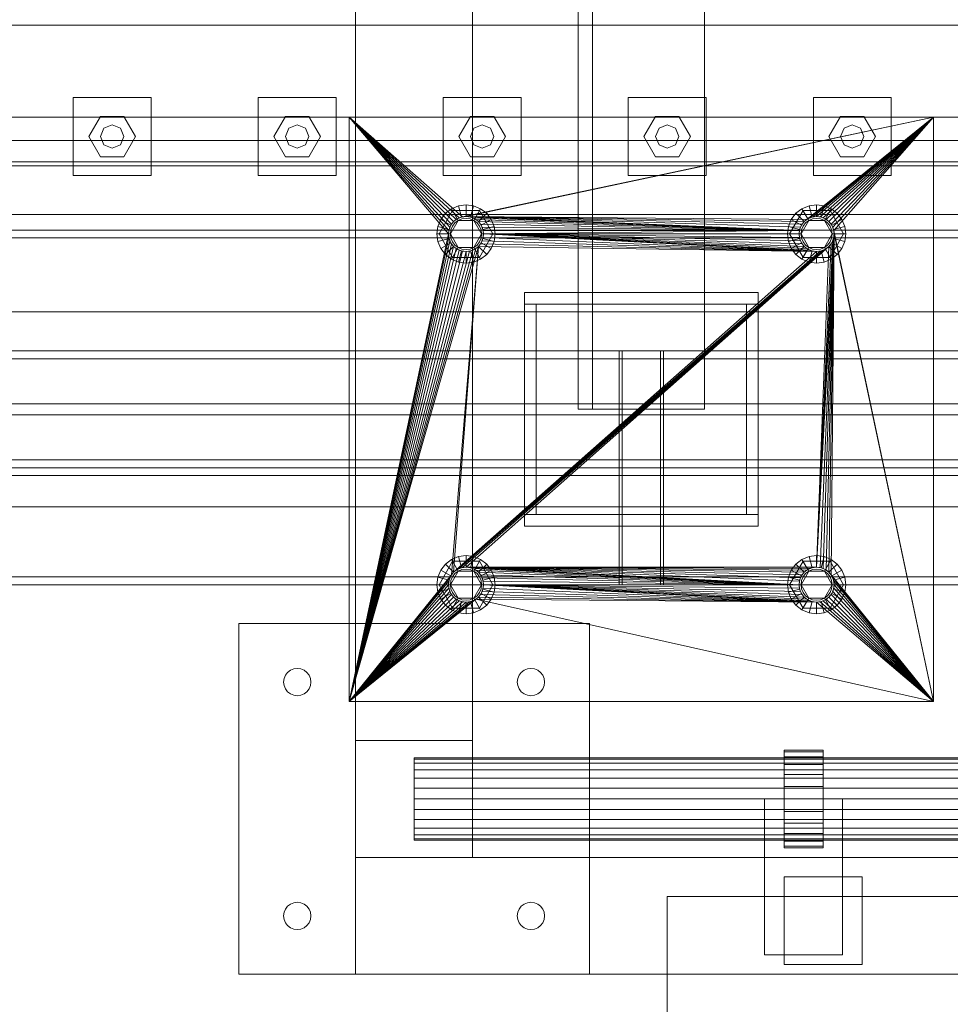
# Model space of a CAD drawing. Header units: millimetres. Extents: x -4395 to 65662, y -65530 to 6847.
# Tile 551 of 656: x 11556 to 12034, y -19055 to -18550. Entities that reach past the tile are written whole.
import ezdxf

# ---------------------------------------------------------------- set-up
doc = ezdxf.new("R2010")
doc.units = ezdxf.units.MM
doc.layers.add('COTAS_O', color=1, linetype='Continuous', lineweight=0)
doc.layers.add('superior_mezcladora', color=7, linetype='Continuous', lineweight=0)
doc.dimstyles.new('R19_100', dxfattribs={"dimtxt": 250, "dimasz": 150, "dimexe": 150, "dimexo": 80, "dimgap": 100, "dimtad": 1, "dimtih": 1, "dimtoh": 1, "dimdsep": 46, "dimcen": 0.09, "dimadec": 0, "dimazin": 0, "dimtfac": 1, "dimtdec": 4, "dimtofl": 0, "dimtmove": 0, "dimatfit": 3, "dimfxl": 1, "dimtolj": 1, "dimtzin": 0, "dimarcsym": 0})

# ---------------------------------------------------------------- blocks, each defined once
blk = doc.blocks.new('DIM_R33_36')
at = {"layer": 'COTAS_O'}
for p, q in [((9808.38, -18650), (9808.38, -19550)), ((16008.38, -18650), (16008.38, -19550)), ((9808.38, -19550), (9958.38, -19505)), ((16008.38, -19550), (15858.38, -19505)), ((9808.38, -19550), (16008.38, -19550)), ((9808.38, -19550), (9958.38, -19595)), ((16008.38, -19550), (15858.38, -19595))]:
    blk.add_line(p, q, dxfattribs=at)
blk.add_text('6200 O', height=250, dxfattribs=at).set_placement((12908.38, -19450))

msp = doc.modelspace()

# ---------------------------------------------------------------- linework, layer by layer
at = {"layer": 'superior_mezcladora'}
for p, q in [((11842.548, -17250), (11842.548, -18750)), ((11850.048, -18750), (11850.048, -17250)), ((11907.548, -18750), (11907.548, -17250)), ((11728.381, -18980), (11728.381, -18080)), ((11788.381, -18080), (11788.381, -18980)), ((16053.381, -18552.8), (9733.381, -18552.8)), ((11583.381, -18630), (11583.381, -18590)), ((11583.381, -18590), (11623.381, -18590)), ((11623.381, -18590), (11623.381, -18630)), ((11678.381, -18630), (11678.381, -18590)), ((11678.381, -18590), (11718.381, -18590)), ((11718.381, -18590), (11718.381, -18630)), ((11773.381, -18630), (11773.381, -18590)), ((11773.381, -18590), (11813.381, -18590)), ((11813.381, -18590), (11813.381, -18630)), ((11868.381, -18630), (11868.381, -18590)), ((11868.381, -18590), (11908.381, -18590)), ((11908.381, -18590), (11908.381, -18630)), ((11963.381, -18630), (11963.381, -18590)), ((11963.381, -18590), (12003.381, -18590)), ((12003.381, -18590), (12003.381, -18630)), ((16053.381, -18600), (9733.381, -18600)), ((11591.381, -18610), (11597.381, -18599.608)), ((11597.381, -18599.608), (11609.381, -18599.608)), ((11609.381, -18599.608), (11615.381, -18610)), ((11686.381, -18610), (11692.381, -18599.608)), ((11692.381, -18599.608), (11704.381, -18599.608)), ((11704.381, -18599.608), (11710.381, -18610)), ((11725.048, -18900), (11725.048, -18600)), ((11725.048, -18600), (11776.048, -18660)), ((11725.048, -18600), (11776.221, -18658.244)), ((11725.048, -18600), (11776.733, -18656.556)), ((11725.048, -18600), (11777.565, -18655)), ((11725.048, -18600), (11778.684, -18653.636)), ((11725.048, -18600), (11780.048, -18652.517)), ((11725.048, -18600), (11781.604, -18651.685)), ((11725.048, -18600), (11783.292, -18651.173)), ((11725.048, -18600), (12025.048, -18600)), ((11781.381, -18610), (11787.381, -18599.608)), ((12025.048, -18600), (11783.292, -18651.173)), ((12025.048, -18600), (11785.048, -18651)), ((11787.381, -18599.608), (11799.381, -18599.608)), ((11799.381, -18599.608), (11805.381, -18610)), ((11876.381, -18610), (11882.381, -18599.608)), ((11882.381, -18599.608), (11894.381, -18599.608)), ((11894.381, -18599.608), (11900.381, -18610)), ((12025.048, -18600), (11960.048, -18652.517)), ((12025.048, -18600), (11961.604, -18651.685)), ((12025.048, -18600), (11963.292, -18651.173)), ((12025.048, -18600), (11965.048, -18651)), ((12025.048, -18600), (11966.804, -18651.173)), ((12025.048, -18600), (11968.492, -18651.685)), ((12025.048, -18600), (11970.048, -18652.517)), ((11971.381, -18610), (11977.381, -18599.608)), ((12025.048, -18600), (11971.412, -18653.636)), ((12025.048, -18600), (11972.531, -18655)), ((12025.048, -18600), (11973.363, -18656.556)), ((12025.048, -18600), (11973.875, -18658.244)), ((11977.381, -18599.608), (11989.381, -18599.608)), ((11989.381, -18599.608), (11995.381, -18610)), ((12025.048, -18600), (12025.048, -18900)), ((11597.381, -18610), (11599.139, -18605.757)), ((11599.139, -18605.757), (11603.381, -18604)), ((11603.381, -18604), (11607.624, -18605.757)), ((11607.624, -18605.757), (11609.381, -18610)), ((11692.381, -18610), (11694.139, -18605.757)), ((11694.139, -18605.757), (11698.381, -18604)), ((11698.381, -18604), (11702.624, -18605.757)), ((11702.624, -18605.757), (11704.381, -18610)), ((11787.381, -18610), (11789.139, -18605.757)), ((11789.139, -18605.757), (11793.381, -18604)), ((11793.381, -18604), (11797.624, -18605.757)), ((11797.624, -18605.757), (11799.381, -18610)), ((11882.381, -18610), (11884.139, -18605.757)), ((11884.139, -18605.757), (11888.381, -18604)), ((11888.381, -18604), (11892.624, -18605.757)), ((11892.624, -18605.757), (11894.381, -18610)), ((11977.381, -18610), (11979.139, -18605.757)), ((11979.139, -18605.757), (11983.381, -18604)), ((11983.381, -18604), (11987.624, -18605.757)), ((11987.624, -18605.757), (11989.381, -18610)), ((9808.381, -18612), (16008.381, -18612)), ((11597.381, -18620.392), (11591.381, -18610)), ((11599.139, -18614.243), (11597.381, -18610)), ((11609.381, -18610), (11607.624, -18614.243)), ((11615.381, -18610), (11609.381, -18620.392)), ((11692.381, -18620.392), (11686.381, -18610)), ((11694.139, -18614.243), (11692.381, -18610)), ((11704.381, -18610), (11702.624, -18614.243)), ((11710.381, -18610), (11704.381, -18620.392)), ((11787.381, -18620.392), (11781.381, -18610)), ((11789.139, -18614.243), (11787.381, -18610)), ((11799.381, -18610), (11797.624, -18614.243)), ((11805.381, -18610), (11799.381, -18620.392)), ((11882.381, -18620.392), (11876.381, -18610)), ((11884.139, -18614.243), (11882.381, -18610)), ((11894.381, -18610), (11892.624, -18614.243)), ((11900.381, -18610), (11894.381, -18620.392)), ((11977.381, -18620.392), (11971.381, -18610)), ((11979.139, -18614.243), (11977.381, -18610)), ((11989.381, -18610), (11987.624, -18614.243)), ((11995.381, -18610), (11989.381, -18620.392)), ((11603.381, -18616), (11599.139, -18614.243)), ((11607.624, -18614.243), (11603.381, -18616)), ((11698.381, -18616), (11694.139, -18614.243)), ((11702.624, -18614.243), (11698.381, -18616)), ((11793.381, -18616), (11789.139, -18614.243)), ((11797.624, -18614.243), (11793.381, -18616)), ((11888.381, -18616), (11884.139, -18614.243)), ((11892.624, -18614.243), (11888.381, -18616)), ((11983.381, -18616), (11979.139, -18614.243)), ((11987.624, -18614.243), (11983.381, -18616)), ((9808.381, -18623), (16008.381, -18623)), ((11609.381, -18620.392), (11597.381, -18620.392)), ((11704.381, -18620.392), (11692.381, -18620.392)), ((11799.381, -18620.392), (11787.381, -18620.392)), ((11894.381, -18620.392), (11882.381, -18620.392)), ((11989.381, -18620.392), (11977.381, -18620.392)), ((9808.381, -18625), (16008.381, -18625)), ((15408.381, -18625), (9833.381, -18625)), ((11623.381, -18630), (11583.381, -18630)), ((11718.381, -18630), (11678.381, -18630)), ((11813.381, -18630), (11773.381, -18630)), ((11908.381, -18630), (11868.381, -18630)), ((12003.381, -18630), (11963.381, -18630)), ((11778.123, -18648.006), (11771.198, -18660)), ((11777.548, -18647.01), (11774.442, -18649.393)), ((11781.166, -18645.511), (11777.548, -18647.01)), ((11780.548, -18652.206), (11777.548, -18647.01)), ((11791.973, -18648.006), (11778.123, -18648.006)), ((11781.048, -18653.072), (11778.123, -18648.006)), ((11785.048, -18645), (11781.166, -18645.511)), ((11782.719, -18651.307), (11781.166, -18645.511)), ((11788.93, -18645.511), (11785.048, -18645)), ((11785.048, -18651), (11785.048, -18645)), ((11787.378, -18651.307), (11788.93, -18645.511)), ((11792.548, -18647.01), (11788.93, -18645.511)), ((11789.048, -18653.072), (11791.973, -18648.006)), ((11789.548, -18652.206), (11792.548, -18647.01)), ((11798.898, -18660), (11791.973, -18648.006)), ((11795.655, -18649.393), (11792.548, -18647.01)), ((11958.123, -18648.006), (11951.198, -18660)), ((11957.548, -18647.01), (11954.442, -18649.393)), ((11961.166, -18645.511), (11957.548, -18647.01)), ((11960.548, -18652.206), (11957.548, -18647.01)), ((11971.973, -18648.006), (11958.123, -18648.006)), ((11961.048, -18653.072), (11958.123, -18648.006)), ((11965.048, -18645), (11961.166, -18645.511)), ((11962.719, -18651.307), (11961.166, -18645.511)), ((11968.93, -18645.511), (11965.048, -18645)), ((11965.048, -18651), (11965.048, -18645)), ((11967.378, -18651.307), (11968.93, -18645.511)), ((11972.548, -18647.01), (11968.93, -18645.511)), ((11969.048, -18653.072), (11971.973, -18648.006)), ((11969.548, -18652.206), (11972.548, -18647.01)), ((11978.898, -18660), (11971.973, -18648.006)), ((11975.655, -18649.393), (11972.548, -18647.01)), ((16008.381, -18650), (9808.381, -18650)), ((11772.058, -18652.5), (11770.559, -18656.118)), ((11774.442, -18649.393), (11772.058, -18652.5)), ((11777.254, -18655.5), (11772.058, -18652.5)), ((11778.684, -18653.636), (11774.442, -18649.393)), ((11777.048, -18660), (11781.048, -18653.072)), ((11777.254, -18655.5), (11778.684, -18653.636)), ((11778.684, -18653.636), (11777.565, -18655)), ((11778.684, -18653.636), (11780.548, -18652.206)), ((11780.048, -18652.517), (11778.684, -18653.636)), ((11779.391, -18654.343), (11781.048, -18653.072)), ((11781.604, -18651.685), (11780.048, -18652.517)), ((11780.548, -18652.206), (11782.719, -18651.307)), ((11781.048, -18653.072), (11782.978, -18652.273)), ((11781.048, -18653.072), (11789.048, -18653.072)), ((11783.292, -18651.173), (11781.604, -18651.685)), ((11782.719, -18651.307), (11785.048, -18651)), ((11782.978, -18652.273), (11785.048, -18652)), ((11785.048, -18651), (11783.292, -18651.173)), ((11786.804, -18651.173), (11785.048, -18651)), ((11785.048, -18651), (11956.221, -18658.244)), ((11785.048, -18651), (11956.733, -18656.556)), ((11785.048, -18651), (11957.565, -18655)), ((11785.048, -18651), (11958.684, -18653.636)), ((11785.048, -18651), (11960.048, -18652.517)), ((11785.048, -18651), (11787.378, -18651.307)), ((11785.048, -18652), (11787.119, -18652.273)), ((11788.492, -18651.685), (11786.804, -18651.173)), ((11786.804, -18651.173), (11956.221, -18658.244)), ((11787.119, -18652.273), (11789.048, -18653.072)), ((11787.378, -18651.307), (11789.548, -18652.206)), ((11790.048, -18652.517), (11788.492, -18651.685)), ((11788.492, -18651.685), (11956.221, -18658.244)), ((11789.048, -18653.072), (11790.705, -18654.343)), ((11789.048, -18653.072), (11793.048, -18660)), ((11789.548, -18652.206), (11791.412, -18653.636)), ((11791.412, -18653.636), (11790.048, -18652.517)), ((11790.048, -18652.517), (11956.221, -18658.244)), ((11791.412, -18653.636), (11795.655, -18649.393)), ((11792.531, -18655), (11791.412, -18653.636)), ((11791.412, -18653.636), (11956.221, -18658.244)), ((11791.412, -18653.636), (11792.842, -18655.5)), ((11792.842, -18655.5), (11798.039, -18652.5)), ((11798.039, -18652.5), (11795.655, -18649.393)), ((11799.537, -18656.118), (11798.039, -18652.5)), ((11952.058, -18652.5), (11950.559, -18656.118)), ((11954.442, -18649.393), (11952.058, -18652.5)), ((11957.254, -18655.5), (11952.058, -18652.5)), ((11958.684, -18653.636), (11954.442, -18649.393)), ((11957.048, -18660), (11961.048, -18653.072)), ((11957.254, -18655.5), (11958.684, -18653.636)), ((11958.684, -18653.636), (11957.565, -18655)), ((11958.684, -18653.636), (11960.548, -18652.206)), ((11960.048, -18652.517), (11958.684, -18653.636)), ((11959.391, -18654.343), (11961.048, -18653.072)), ((11961.604, -18651.685), (11960.048, -18652.517)), ((11960.548, -18652.206), (11962.719, -18651.307)), ((11961.048, -18653.072), (11962.978, -18652.273)), ((11961.048, -18653.072), (11969.048, -18653.072)), ((11963.292, -18651.173), (11961.604, -18651.685)), ((11962.719, -18651.307), (11965.048, -18651)), ((11962.978, -18652.273), (11965.048, -18652)), ((11965.048, -18651), (11963.292, -18651.173)), ((11966.804, -18651.173), (11965.048, -18651)), ((11965.048, -18651), (11967.378, -18651.307)), ((11965.048, -18652), (11967.119, -18652.273)), ((11968.492, -18651.685), (11966.804, -18651.173)), ((11967.119, -18652.273), (11969.048, -18653.072)), ((11967.378, -18651.307), (11969.548, -18652.206)), ((11970.048, -18652.517), (11968.492, -18651.685)), ((11969.048, -18653.072), (11970.705, -18654.343)), ((11969.048, -18653.072), (11973.048, -18660)), ((11969.548, -18652.206), (11971.412, -18653.636)), ((11971.412, -18653.636), (11970.048, -18652.517)), ((11971.412, -18653.636), (11975.655, -18649.393)), ((11972.531, -18655), (11971.412, -18653.636)), ((11971.412, -18653.636), (11972.842, -18655.5)), ((11972.842, -18655.5), (11978.039, -18652.5)), ((11978.039, -18652.5), (11975.655, -18649.393)), ((11979.537, -18656.118), (11978.039, -18652.5)), ((16008.381, -18658), (9808.381, -18658)), ((11770.559, -18656.118), (11770.048, -18660)), ((11776.355, -18657.671), (11770.559, -18656.118)), ((11776.048, -18660), (11776.355, -18657.671)), ((11776.221, -18658.244), (11776.048, -18660)), ((11776.733, -18656.556), (11776.221, -18658.244)), ((11776.355, -18657.671), (11777.254, -18655.5)), ((11777.565, -18655), (11776.733, -18656.556)), ((11777.048, -18660), (11777.321, -18657.929)), ((11777.321, -18657.929), (11778.12, -18656)), ((11778.12, -18656), (11779.391, -18654.343)), ((11790.705, -18654.343), (11791.976, -18656)), ((11791.976, -18656), (11792.776, -18657.929)), ((11793.363, -18656.556), (11792.531, -18655)), ((11792.531, -18655), (11956.221, -18658.244)), ((11792.776, -18657.929), (11793.048, -18660)), ((11792.842, -18655.5), (11793.741, -18657.671)), ((11793.875, -18658.244), (11793.363, -18656.556)), ((11793.363, -18656.556), (11956.221, -18658.244)), ((11793.741, -18657.671), (11799.537, -18656.118)), ((11793.741, -18657.671), (11794.048, -18660)), ((11794.048, -18660), (11793.875, -18658.244)), ((11793.875, -18658.244), (11956.221, -18658.244)), ((11794.048, -18660), (11956.221, -18658.244)), ((11800.048, -18660), (11799.537, -18656.118)), ((11950.559, -18656.118), (11950.048, -18660)), ((11956.355, -18657.671), (11950.559, -18656.118)), ((11956.048, -18660), (11956.355, -18657.671)), ((11956.221, -18658.244), (11956.048, -18660)), ((11956.733, -18656.556), (11956.221, -18658.244)), ((11956.355, -18657.671), (11957.254, -18655.5)), ((11957.565, -18655), (11956.733, -18656.556)), ((11957.048, -18660), (11957.321, -18657.929)), ((11957.321, -18657.929), (11958.12, -18656)), ((11958.12, -18656), (11959.391, -18654.343)), ((11970.705, -18654.343), (11971.976, -18656)), ((11971.976, -18656), (11972.776, -18657.929)), ((11973.363, -18656.556), (11972.531, -18655)), ((11972.776, -18657.929), (11973.048, -18660)), ((11972.842, -18655.5), (11973.741, -18657.671)), ((11973.875, -18658.244), (11973.363, -18656.556)), ((11973.741, -18657.671), (11979.537, -18656.118)), ((11973.741, -18657.671), (11974.048, -18660)), ((12025.048, -18900), (11973.875, -18658.244)), ((11974.048, -18660), (11973.875, -18658.244)), ((11980.048, -18660), (11979.537, -18656.118)), ((16008.381, -18662), (9808.381, -18662)), ((11725.048, -18900), (11776.048, -18660)), ((11776.221, -18661.756), (11725.048, -18900)), ((11776.733, -18663.444), (11725.048, -18900)), ((11776.048, -18660), (11770.048, -18660)), ((11770.048, -18660), (11770.559, -18663.882)), ((11776.355, -18662.329), (11770.559, -18663.882)), ((11770.559, -18663.882), (11772.058, -18667.5)), ((11777.048, -18660), (11771.198, -18660)), ((11771.198, -18660), (11778.123, -18671.994)), ((11776.048, -18660), (11776.221, -18661.756)), ((11776.355, -18662.329), (11776.048, -18660)), ((11776.221, -18661.756), (11776.733, -18663.444)), ((11777.254, -18664.5), (11776.355, -18662.329)), ((11776.733, -18663.444), (11777.565, -18665)), ((11777.321, -18662.071), (11777.048, -18660)), ((11781.048, -18666.928), (11777.048, -18660)), ((11778.12, -18664), (11777.321, -18662.071)), ((11779.391, -18665.657), (11778.12, -18664)), ((11793.048, -18660), (11789.048, -18666.928)), ((11791.976, -18664), (11790.705, -18665.657)), ((11791.973, -18671.994), (11798.898, -18660)), ((11792.776, -18662.071), (11791.976, -18664)), ((11792.531, -18665), (11793.363, -18663.444)), ((11793.048, -18660), (11792.776, -18662.071)), ((11793.741, -18662.329), (11792.842, -18664.5)), ((11798.898, -18660), (11793.048, -18660)), ((11793.363, -18663.444), (11793.875, -18661.756)), ((11965.048, -18669), (11793.363, -18663.444)), ((11794.048, -18660), (11793.741, -18662.329)), ((11793.741, -18662.329), (11799.537, -18663.882)), ((11793.875, -18661.756), (11794.048, -18660)), ((11965.048, -18669), (11793.875, -18661.756)), ((11956.048, -18660), (11794.048, -18660)), ((11956.221, -18661.756), (11794.048, -18660)), ((11956.733, -18663.444), (11794.048, -18660)), ((11957.565, -18665), (11794.048, -18660)), ((11958.684, -18666.364), (11794.048, -18660)), ((11960.048, -18667.483), (11794.048, -18660)), ((11961.604, -18668.315), (11794.048, -18660)), ((11963.292, -18668.827), (11794.048, -18660)), ((11965.048, -18669), (11794.048, -18660)), ((11800.048, -18660), (11794.048, -18660)), ((11798.039, -18667.5), (11799.537, -18663.882)), ((11799.537, -18663.882), (11800.048, -18660)), ((11956.048, -18660), (11950.048, -18660)), ((11950.048, -18660), (11950.559, -18663.882)), ((11956.355, -18662.329), (11950.559, -18663.882)), ((11950.559, -18663.882), (11952.058, -18667.5)), ((11957.048, -18660), (11951.198, -18660)), ((11951.198, -18660), (11958.123, -18671.994)), ((11956.048, -18660), (11956.221, -18661.756)), ((11956.355, -18662.329), (11956.048, -18660)), ((11956.221, -18661.756), (11956.733, -18663.444)), ((11957.254, -18664.5), (11956.355, -18662.329)), ((11956.733, -18663.444), (11957.565, -18665)), ((11957.321, -18662.071), (11957.048, -18660)), ((11961.048, -18666.928), (11957.048, -18660)), ((11958.12, -18664), (11957.321, -18662.071)), ((11959.391, -18665.657), (11958.12, -18664)), ((11974.048, -18660), (11965.048, -18831)), ((11973.875, -18661.756), (11965.048, -18831)), ((11973.363, -18663.444), (11965.048, -18831)), ((11974.048, -18660), (11966.804, -18831.173)), ((11968.492, -18831.685), (11974.048, -18660)), ((11973.048, -18660), (11969.048, -18666.928)), ((11970.048, -18832.517), (11974.048, -18660)), ((11971.976, -18664), (11970.705, -18665.657)), ((11971.412, -18833.636), (11974.048, -18660)), ((11971.973, -18671.994), (11978.898, -18660)), ((11972.776, -18662.071), (11971.976, -18664)), ((11972.531, -18835), (11974.048, -18660)), ((11972.531, -18665), (11973.363, -18663.444)), ((11973.048, -18660), (11972.776, -18662.071)), ((11973.741, -18662.329), (11972.842, -18664.5)), ((11978.898, -18660), (11973.048, -18660)), ((11973.363, -18663.444), (11973.875, -18661.756)), ((11974.048, -18660), (11973.741, -18662.329)), ((11973.741, -18662.329), (11979.537, -18663.882)), ((11973.875, -18661.756), (11974.048, -18660)), ((12025.048, -18900), (11974.048, -18660)), ((11980.048, -18660), (11974.048, -18660)), ((11978.039, -18667.5), (11979.537, -18663.882)), ((11979.537, -18663.882), (11980.048, -18660)), ((11777.565, -18665), (11725.048, -18900)), ((11778.684, -18666.364), (11725.048, -18900)), ((11791.412, -18666.364), (11725.048, -18900)), ((11780.048, -18667.483), (11725.048, -18900)), ((11790.048, -18667.483), (11725.048, -18900)), ((11781.604, -18668.315), (11725.048, -18900)), ((11788.492, -18668.315), (11725.048, -18900)), ((11783.292, -18668.827), (11725.048, -18900)), ((11786.804, -18668.827), (11725.048, -18900)), ((11785.048, -18669), (11725.048, -18900)), ((11777.254, -18664.5), (11772.058, -18667.5)), ((11772.058, -18667.5), (11774.442, -18670.607)), ((11778.684, -18666.364), (11774.442, -18670.607)), ((11778.684, -18666.364), (11777.254, -18664.5)), ((11780.548, -18667.794), (11777.548, -18672.99)), ((11777.565, -18665), (11778.684, -18666.364)), ((11791.412, -18666.364), (11777.565, -18835)), ((11781.048, -18666.928), (11778.123, -18671.994)), ((11778.684, -18666.364), (11780.048, -18667.483)), ((11791.412, -18666.364), (11778.684, -18833.636)), ((11971.412, -18666.364), (11778.684, -18833.636)), ((11780.548, -18667.794), (11778.684, -18666.364)), ((11970.048, -18667.483), (11778.684, -18833.636)), ((11968.492, -18668.315), (11778.684, -18833.636)), ((11966.804, -18668.827), (11778.684, -18833.636)), ((11965.048, -18669), (11778.684, -18833.636)), ((11781.048, -18666.928), (11779.391, -18665.657)), ((11971.412, -18666.364), (11780.048, -18832.517)), ((11780.048, -18667.483), (11781.604, -18668.315)), ((11782.719, -18668.693), (11780.548, -18667.794)), ((11782.978, -18667.727), (11781.048, -18666.928)), ((11789.048, -18666.928), (11781.048, -18666.928)), ((11782.719, -18668.693), (11781.166, -18674.489)), ((11971.412, -18666.364), (11781.604, -18831.685)), ((11781.604, -18668.315), (11783.292, -18668.827)), ((11785.048, -18669), (11782.719, -18668.693)), ((11785.048, -18668), (11782.978, -18667.727)), ((11971.412, -18666.364), (11783.292, -18831.173)), ((11783.292, -18668.827), (11785.048, -18669)), ((11971.412, -18666.364), (11785.048, -18831)), ((11787.119, -18667.727), (11785.048, -18668)), ((11787.378, -18668.693), (11785.048, -18669)), ((11785.048, -18669), (11786.804, -18668.827)), ((11785.048, -18669), (11785.048, -18675)), ((11786.804, -18668.827), (11788.492, -18668.315)), ((11789.048, -18666.928), (11787.119, -18667.727)), ((11789.548, -18667.794), (11787.378, -18668.693)), ((11787.378, -18668.693), (11788.93, -18674.489)), ((11788.492, -18668.315), (11790.048, -18667.483)), ((11790.705, -18665.657), (11789.048, -18666.928)), ((11789.048, -18666.928), (11791.973, -18671.994)), ((11791.412, -18666.364), (11789.548, -18667.794)), ((11789.548, -18667.794), (11792.548, -18672.99)), ((11790.048, -18667.483), (11791.412, -18666.364)), ((11792.842, -18664.5), (11791.412, -18666.364)), ((11791.412, -18666.364), (11792.531, -18665)), ((11965.048, -18669), (11791.412, -18666.364)), ((11791.412, -18666.364), (11795.655, -18670.607)), ((11965.048, -18669), (11792.531, -18665)), ((11792.842, -18664.5), (11798.039, -18667.5)), ((11795.655, -18670.607), (11798.039, -18667.5)), ((11957.254, -18664.5), (11952.058, -18667.5)), ((11952.058, -18667.5), (11954.442, -18670.607)), ((11958.684, -18666.364), (11954.442, -18670.607)), ((11958.684, -18666.364), (11957.254, -18664.5)), ((11960.548, -18667.794), (11957.548, -18672.99)), ((11957.565, -18665), (11958.684, -18666.364)), ((11961.048, -18666.928), (11958.123, -18671.994)), ((11958.684, -18666.364), (11960.048, -18667.483)), ((11960.548, -18667.794), (11958.684, -18666.364)), ((11961.048, -18666.928), (11959.391, -18665.657)), ((11960.048, -18667.483), (11961.604, -18668.315)), ((11962.719, -18668.693), (11960.548, -18667.794)), ((11962.978, -18667.727), (11961.048, -18666.928)), ((11969.048, -18666.928), (11961.048, -18666.928)), ((11962.719, -18668.693), (11961.166, -18674.489)), ((11961.604, -18668.315), (11963.292, -18668.827)), ((11965.048, -18669), (11962.719, -18668.693)), ((11965.048, -18668), (11962.978, -18667.727)), ((11963.292, -18668.827), (11965.048, -18669)), ((11972.531, -18665), (11965.048, -18831)), ((11971.412, -18666.364), (11965.048, -18831)), ((11967.119, -18667.727), (11965.048, -18668)), ((11967.378, -18668.693), (11965.048, -18669)), ((11965.048, -18669), (11966.804, -18668.827)), ((11965.048, -18669), (11965.048, -18675)), ((11966.804, -18668.827), (11968.492, -18668.315)), ((11969.048, -18666.928), (11967.119, -18667.727)), ((11969.548, -18667.794), (11967.378, -18668.693)), ((11967.378, -18668.693), (11968.93, -18674.489)), ((11968.492, -18668.315), (11970.048, -18667.483)), ((11970.705, -18665.657), (11969.048, -18666.928)), ((11969.048, -18666.928), (11971.973, -18671.994)), ((11971.412, -18666.364), (11969.548, -18667.794)), ((11969.548, -18667.794), (11972.548, -18672.99)), ((11970.048, -18667.483), (11971.412, -18666.364)), ((11972.842, -18664.5), (11971.412, -18666.364)), ((11971.412, -18666.364), (11972.531, -18665)), ((11971.412, -18666.364), (11975.655, -18670.607)), ((11972.842, -18664.5), (11978.039, -18667.5)), ((11975.655, -18670.607), (11978.039, -18667.5)), ((11774.442, -18670.607), (11777.548, -18672.99)), ((11777.548, -18672.99), (11781.166, -18674.489)), ((11778.123, -18671.994), (11791.973, -18671.994)), ((11781.166, -18674.489), (11785.048, -18675)), ((11785.048, -18675), (11788.93, -18674.489)), ((11788.93, -18674.489), (11792.548, -18672.99)), ((11792.548, -18672.99), (11795.655, -18670.607)), ((11954.442, -18670.607), (11957.548, -18672.99)), ((11957.548, -18672.99), (11961.166, -18674.489)), ((11958.123, -18671.994), (11971.973, -18671.994)), ((11961.166, -18674.489), (11965.048, -18675)), ((11965.048, -18675), (11968.93, -18674.489)), ((11968.93, -18674.489), (11972.548, -18672.99)), ((11972.548, -18672.99), (11975.655, -18670.607)), ((11815.048, -18696), (11815.048, -18690)), ((11815.048, -18690), (11935.048, -18690)), ((11935.048, -18690), (11935.048, -18696)), ((11935.048, -18696), (11815.048, -18696)), ((11815.048, -18804), (11815.048, -18696)), ((11815.048, -18696), (11821.048, -18696)), ((11821.048, -18696), (11821.048, -18804)), ((11929.048, -18804), (11929.048, -18696)), ((11929.048, -18696), (11935.048, -18696)), ((11935.048, -18696), (11935.048, -18804)), ((9808.381, -18700), (16008.381, -18700)), ((11863.637, -18720), (9796.97, -18720)), ((9798.492, -18720), (11865.158, -18720)), ((9798.492, -18724), (11865.158, -18724)), ((11884.938, -18720), (9818.271, -18720)), ((11884.938, -18724), (9818.271, -18724)), ((9819.793, -18720), (11886.459, -18720)), ((11863.637, -18780), (11863.637, -18720)), ((11863.637, -18720), (11865.158, -18720)), ((13930.304, -18720), (11863.637, -18720)), ((11865.158, -18720), (11865.158, -18780)), ((11865.158, -18724), (11865.158, -18720)), ((11865.158, -18720), (11884.938, -18720)), ((11865.158, -18720), (13931.825, -18720)), ((11884.938, -18724), (11865.158, -18724)), ((11865.158, -18724), (13931.825, -18724)), ((11884.938, -18780), (11884.938, -18720)), ((11884.938, -18720), (11886.459, -18720)), ((11884.938, -18720), (11884.938, -18724)), ((13951.605, -18720), (11884.938, -18720)), ((13951.605, -18724), (11884.938, -18724)), ((11886.459, -18720), (11886.459, -18780)), ((11886.459, -18720), (13953.126, -18720)), ((9808.381, -18747.2), (16008.381, -18747.2)), ((11842.548, -18750), (11907.548, -18750)), ((11842.548, -18750), (11850.048, -18750)), ((16008.381, -18752.8), (9808.381, -18752.8)), ((9796.97, -18780), (11863.637, -18780)), ((11865.158, -18776), (9798.492, -18776)), ((11865.158, -18780), (9798.492, -18780)), ((9818.271, -18776), (11884.938, -18776)), ((9818.271, -18780), (11884.938, -18780)), ((11886.459, -18780), (9819.793, -18780)), ((11865.158, -18780), (11863.637, -18780)), ((11863.637, -18780), (13930.304, -18780)), ((11863.637, -18840), (11863.637, -18780)), ((11865.158, -18780), (11865.158, -18776)), ((11865.158, -18776), (11884.938, -18776)), ((13931.825, -18776), (11865.158, -18776)), ((11884.938, -18780), (11865.158, -18780)), ((13931.825, -18780), (11865.158, -18780)), ((11865.158, -18780), (11865.158, -18840)), ((11865.158, -18784), (11865.158, -18780)), ((11884.938, -18776), (11884.938, -18780)), ((11884.938, -18776), (13951.605, -18776)), ((11886.459, -18780), (11884.938, -18780)), ((11884.938, -18780), (13951.605, -18780)), ((11884.938, -18840), (11884.938, -18780)), ((11884.938, -18780), (11884.938, -18784)), ((13953.126, -18780), (11886.459, -18780)), ((11886.459, -18780), (11886.459, -18840)), ((9798.492, -18784), (11865.158, -18784)), ((11884.938, -18784), (9818.271, -18784)), ((11884.938, -18784), (11865.158, -18784)), ((11865.158, -18784), (13931.825, -18784)), ((13951.605, -18784), (11884.938, -18784)), ((16008.381, -18800), (9808.381, -18800)), ((11815.048, -18810), (11815.048, -18804)), ((11815.048, -18804), (11935.048, -18804)), ((11821.048, -18804), (11815.048, -18804)), ((11935.048, -18804), (11929.048, -18804)), ((11935.048, -18804), (11935.048, -18810)), ((11935.048, -18810), (11815.048, -18810)), ((11781.166, -18825.511), (11777.548, -18827.01)), ((11785.048, -18825), (11781.166, -18825.511)), ((11782.719, -18831.307), (11781.166, -18825.511)), ((11788.93, -18825.511), (11785.048, -18825)), ((11785.048, -18831), (11785.048, -18825)), ((11787.378, -18831.307), (11788.93, -18825.511)), ((11792.548, -18827.01), (11788.93, -18825.511)), ((11961.166, -18825.511), (11957.548, -18827.01)), ((11965.048, -18825), (11961.166, -18825.511)), ((11962.719, -18831.307), (11961.166, -18825.511)), ((11968.93, -18825.511), (11965.048, -18825)), ((11965.048, -18831), (11965.048, -18825)), ((11967.378, -18831.307), (11968.93, -18825.511)), ((11972.548, -18827.01), (11968.93, -18825.511)), ((11778.123, -18828.006), (11771.198, -18840)), ((11774.442, -18829.393), (11772.058, -18832.5)), ((11777.548, -18827.01), (11774.442, -18829.393)), ((11778.684, -18833.636), (11774.442, -18829.393)), ((11780.548, -18832.206), (11777.548, -18827.01)), ((11791.973, -18828.006), (11778.123, -18828.006)), ((11781.048, -18833.072), (11778.123, -18828.006)), ((11783.292, -18831.173), (11781.604, -18831.685)), ((11782.719, -18831.307), (11785.048, -18831)), ((11785.048, -18831), (11783.292, -18831.173)), ((11786.804, -18831.173), (11785.048, -18831)), ((11785.048, -18831), (11956.048, -18840)), ((11785.048, -18831), (11956.221, -18838.244)), ((11785.048, -18831), (11956.733, -18836.556)), ((11785.048, -18831), (11957.565, -18835)), ((11785.048, -18831), (11958.684, -18833.636)), ((11785.048, -18831), (11960.048, -18832.517)), ((11785.048, -18831), (11961.604, -18831.685)), ((11785.048, -18831), (11963.292, -18831.173)), ((11785.048, -18831), (11965.048, -18831)), ((11785.048, -18831), (11787.378, -18831.307)), ((11788.492, -18831.685), (11786.804, -18831.173)), ((11786.804, -18831.173), (11956.048, -18840)), ((11789.048, -18833.072), (11791.973, -18828.006)), ((11789.548, -18832.206), (11792.548, -18827.01)), ((11791.412, -18833.636), (11795.655, -18829.393)), ((11798.898, -18840), (11791.973, -18828.006)), ((11795.655, -18829.393), (11792.548, -18827.01)), ((11798.039, -18832.5), (11795.655, -18829.393)), ((11958.123, -18828.006), (11951.198, -18840)), ((11954.442, -18829.393), (11952.058, -18832.5)), ((11957.548, -18827.01), (11954.442, -18829.393)), ((11958.684, -18833.636), (11954.442, -18829.393)), ((11960.548, -18832.206), (11957.548, -18827.01)), ((11971.973, -18828.006), (11958.123, -18828.006)), ((11961.048, -18833.072), (11958.123, -18828.006)), ((11963.292, -18831.173), (11961.604, -18831.685)), ((11962.719, -18831.307), (11965.048, -18831)), ((11965.048, -18831), (11963.292, -18831.173)), ((11966.804, -18831.173), (11965.048, -18831)), ((11965.048, -18831), (11967.378, -18831.307)), ((11968.492, -18831.685), (11966.804, -18831.173)), ((11969.048, -18833.072), (11971.973, -18828.006)), ((11969.548, -18832.206), (11972.548, -18827.01)), ((11971.412, -18833.636), (11975.655, -18829.393)), ((11978.898, -18840), (11971.973, -18828.006)), ((11975.655, -18829.393), (11972.548, -18827.01)), ((11978.039, -18832.5), (11975.655, -18829.393)), ((11865.158, -18836), (9798.492, -18836)), ((9818.271, -18836), (11884.938, -18836)), ((11725.048, -18900), (11777.565, -18835)), ((11770.559, -18836.118), (11770.048, -18840)), ((11772.058, -18832.5), (11770.559, -18836.118)), ((11776.355, -18837.671), (11770.559, -18836.118)), ((11777.254, -18835.5), (11772.058, -18832.5)), ((11776.355, -18837.671), (11777.254, -18835.5)), ((11777.565, -18835), (11776.733, -18836.556)), ((11777.048, -18840), (11781.048, -18833.072)), ((11777.254, -18835.5), (11778.684, -18833.636)), ((11777.321, -18837.929), (11778.12, -18836)), ((11778.684, -18833.636), (11777.565, -18835)), ((11778.12, -18836), (11779.391, -18834.343)), ((11778.684, -18833.636), (11780.548, -18832.206)), ((11780.048, -18832.517), (11778.684, -18833.636)), ((11779.391, -18834.343), (11781.048, -18833.072)), ((11781.604, -18831.685), (11780.048, -18832.517)), ((11780.548, -18832.206), (11782.719, -18831.307)), ((11781.048, -18833.072), (11782.978, -18832.273)), ((11781.048, -18833.072), (11789.048, -18833.072)), ((11782.978, -18832.273), (11785.048, -18832)), ((11785.048, -18832), (11787.119, -18832.273)), ((11787.119, -18832.273), (11789.048, -18833.072)), ((11787.378, -18831.307), (11789.548, -18832.206)), ((11790.048, -18832.517), (11788.492, -18831.685)), ((11788.492, -18831.685), (11956.048, -18840)), ((11789.048, -18833.072), (11790.705, -18834.343)), ((11789.048, -18833.072), (11793.048, -18840)), ((11789.548, -18832.206), (11791.412, -18833.636)), ((11791.412, -18833.636), (11790.048, -18832.517)), ((11790.048, -18832.517), (11956.048, -18840)), ((11790.705, -18834.343), (11791.976, -18836)), ((11792.531, -18835), (11791.412, -18833.636)), ((11791.412, -18833.636), (11956.048, -18840)), ((11791.412, -18833.636), (11792.842, -18835.5)), ((11791.976, -18836), (11792.776, -18837.929)), ((11793.363, -18836.556), (11792.531, -18835)), ((11792.531, -18835), (11956.048, -18840)), ((11792.842, -18835.5), (11798.039, -18832.5)), ((11792.842, -18835.5), (11793.741, -18837.671)), ((11793.741, -18837.671), (11799.537, -18836.118)), ((11799.537, -18836.118), (11798.039, -18832.5)), ((11800.048, -18840), (11799.537, -18836.118)), ((11865.158, -18840), (11865.158, -18836)), ((11865.158, -18836), (11884.938, -18836)), ((13931.825, -18836), (11865.158, -18836)), ((11884.938, -18836), (11884.938, -18840)), ((11884.938, -18836), (13951.605, -18836)), ((11950.559, -18836.118), (11950.048, -18840)), ((11952.058, -18832.5), (11950.559, -18836.118)), ((11956.355, -18837.671), (11950.559, -18836.118)), ((11957.254, -18835.5), (11952.058, -18832.5)), ((11956.355, -18837.671), (11957.254, -18835.5)), ((11957.565, -18835), (11956.733, -18836.556)), ((11957.048, -18840), (11961.048, -18833.072)), ((11957.254, -18835.5), (11958.684, -18833.636)), ((11957.321, -18837.929), (11958.12, -18836)), ((11958.684, -18833.636), (11957.565, -18835)), ((11958.12, -18836), (11959.391, -18834.343)), ((11958.684, -18833.636), (11960.548, -18832.206)), ((11960.048, -18832.517), (11958.684, -18833.636)), ((11959.391, -18834.343), (11961.048, -18833.072)), ((11961.604, -18831.685), (11960.048, -18832.517)), ((11960.548, -18832.206), (11962.719, -18831.307)), ((11961.048, -18833.072), (11962.978, -18832.273)), ((11961.048, -18833.072), (11969.048, -18833.072)), ((11962.978, -18832.273), (11965.048, -18832)), ((11965.048, -18832), (11967.119, -18832.273)), ((11967.119, -18832.273), (11969.048, -18833.072)), ((11967.378, -18831.307), (11969.548, -18832.206)), ((11970.048, -18832.517), (11968.492, -18831.685)), ((11969.048, -18833.072), (11970.705, -18834.343)), ((11969.048, -18833.072), (11973.048, -18840)), ((11969.548, -18832.206), (11971.412, -18833.636)), ((11971.412, -18833.636), (11970.048, -18832.517)), ((11970.705, -18834.343), (11971.976, -18836)), ((11972.531, -18835), (11971.412, -18833.636)), ((11971.412, -18833.636), (11972.842, -18835.5)), ((11971.976, -18836), (11972.776, -18837.929)), ((11973.363, -18836.556), (11972.531, -18835)), ((11972.531, -18835), (12025.048, -18900)), ((11972.842, -18835.5), (11978.039, -18832.5)), ((11972.842, -18835.5), (11973.741, -18837.671)), ((11973.741, -18837.671), (11979.537, -18836.118)), ((11979.537, -18836.118), (11978.039, -18832.5)), ((11980.048, -18840), (11979.537, -18836.118)), ((9796.97, -18840), (11863.637, -18840)), ((11865.158, -18840), (9798.492, -18840)), ((9818.271, -18840), (11884.938, -18840)), ((11886.459, -18840), (9819.793, -18840)), ((11725.048, -18900), (11776.733, -18836.556)), ((11725.048, -18900), (11776.221, -18838.244)), ((11776.048, -18840), (11725.048, -18900)), ((11776.048, -18840), (11770.048, -18840)), ((11770.048, -18840), (11770.559, -18843.882)), ((11777.048, -18840), (11771.198, -18840)), ((11771.198, -18840), (11778.123, -18851.994)), ((11776.048, -18840), (11776.355, -18837.671)), ((11776.221, -18838.244), (11776.048, -18840)), ((11776.048, -18840), (11776.221, -18841.756)), ((11776.355, -18842.329), (11776.048, -18840)), ((11776.733, -18836.556), (11776.221, -18838.244)), ((11777.048, -18840), (11777.321, -18837.929)), ((11777.321, -18842.071), (11777.048, -18840)), ((11781.048, -18846.928), (11777.048, -18840)), ((11793.048, -18840), (11789.048, -18846.928)), ((11791.973, -18851.994), (11798.898, -18840)), ((11792.776, -18837.929), (11793.048, -18840)), ((11793.048, -18840), (11792.776, -18842.071)), ((11798.898, -18840), (11793.048, -18840)), ((11793.875, -18838.244), (11793.363, -18836.556)), ((11793.363, -18836.556), (11956.048, -18840)), ((11793.741, -18837.671), (11794.048, -18840)), ((11794.048, -18840), (11793.741, -18842.329)), ((11794.048, -18840), (11793.875, -18838.244)), ((11793.875, -18838.244), (11956.048, -18840)), ((11793.875, -18841.756), (11794.048, -18840)), ((11956.048, -18840), (11794.048, -18840)), ((11956.221, -18841.756), (11794.048, -18840)), ((11956.733, -18843.444), (11794.048, -18840)), ((11957.565, -18845), (11794.048, -18840)), ((11958.684, -18846.364), (11794.048, -18840)), ((11960.048, -18847.483), (11794.048, -18840)), ((11961.604, -18848.315), (11794.048, -18840)), ((11963.292, -18848.827), (11794.048, -18840)), ((11965.048, -18849), (11794.048, -18840)), ((11800.048, -18840), (11794.048, -18840)), ((11799.537, -18843.882), (11800.048, -18840)), ((11865.158, -18840), (11863.637, -18840)), ((11863.637, -18840), (13930.304, -18840)), ((11884.938, -18840), (11865.158, -18840)), ((13931.825, -18840), (11865.158, -18840)), ((11886.459, -18840), (11884.938, -18840)), ((11884.938, -18840), (13951.605, -18840)), ((13953.126, -18840), (11886.459, -18840)), ((11956.048, -18840), (11950.048, -18840)), ((11950.048, -18840), (11950.559, -18843.882)), ((11957.048, -18840), (11951.198, -18840)), ((11951.198, -18840), (11958.123, -18851.994)), ((11956.048, -18840), (11956.355, -18837.671)), ((11956.221, -18838.244), (11956.048, -18840)), ((11956.048, -18840), (11956.221, -18841.756)), ((11956.355, -18842.329), (11956.048, -18840)), ((11956.733, -18836.556), (11956.221, -18838.244)), ((11957.048, -18840), (11957.321, -18837.929)), ((11957.321, -18842.071), (11957.048, -18840)), ((11961.048, -18846.928), (11957.048, -18840)), ((11973.048, -18840), (11969.048, -18846.928)), ((11971.973, -18851.994), (11978.898, -18840)), ((11972.776, -18837.929), (11973.048, -18840)), ((11973.048, -18840), (11972.776, -18842.071)), ((11978.898, -18840), (11973.048, -18840)), ((11973.875, -18838.244), (11973.363, -18836.556)), ((11973.363, -18836.556), (12025.048, -18900)), ((11973.741, -18837.671), (11974.048, -18840)), ((11974.048, -18840), (11973.741, -18842.329)), ((11974.048, -18840), (11973.875, -18838.244)), ((11973.875, -18838.244), (12025.048, -18900)), ((11973.875, -18841.756), (11974.048, -18840)), ((11974.048, -18840), (12025.048, -18900)), ((11980.048, -18840), (11974.048, -18840)), ((11979.537, -18843.882), (11980.048, -18840)), ((11776.221, -18841.756), (11725.048, -18900)), ((11776.733, -18843.444), (11725.048, -18900)), ((11777.565, -18845), (11725.048, -18900)), ((11776.355, -18842.329), (11770.559, -18843.882)), ((11770.559, -18843.882), (11772.058, -18847.5)), ((11777.254, -18844.5), (11772.058, -18847.5)), ((11776.221, -18841.756), (11776.733, -18843.444)), ((11777.254, -18844.5), (11776.355, -18842.329)), ((11776.733, -18843.444), (11777.565, -18845)), ((11778.684, -18846.364), (11777.254, -18844.5)), ((11778.12, -18844), (11777.321, -18842.071)), ((11777.565, -18845), (11778.684, -18846.364)), ((11779.391, -18845.657), (11778.12, -18844)), ((11781.048, -18846.928), (11779.391, -18845.657)), ((11790.705, -18845.657), (11789.048, -18846.928)), ((11791.976, -18844), (11790.705, -18845.657)), ((11792.842, -18844.5), (11791.412, -18846.364)), ((11791.412, -18846.364), (11792.531, -18845)), ((11792.776, -18842.071), (11791.976, -18844)), ((11792.531, -18845), (11793.363, -18843.444)), ((11965.048, -18849), (11792.531, -18845)), ((11793.741, -18842.329), (11792.842, -18844.5)), ((11792.842, -18844.5), (11798.039, -18847.5)), ((11793.363, -18843.444), (11793.875, -18841.756)), ((11965.048, -18849), (11793.363, -18843.444)), ((11793.741, -18842.329), (11799.537, -18843.882)), ((11965.048, -18849), (11793.875, -18841.756)), ((11798.039, -18847.5), (11799.537, -18843.882)), ((11956.355, -18842.329), (11950.559, -18843.882)), ((11950.559, -18843.882), (11952.058, -18847.5)), ((11957.254, -18844.5), (11952.058, -18847.5)), ((11956.221, -18841.756), (11956.733, -18843.444)), ((11957.254, -18844.5), (11956.355, -18842.329)), ((11956.733, -18843.444), (11957.565, -18845)), ((11958.684, -18846.364), (11957.254, -18844.5)), ((11958.12, -18844), (11957.321, -18842.071)), ((11957.565, -18845), (11958.684, -18846.364)), ((11959.391, -18845.657), (11958.12, -18844)), ((11961.048, -18846.928), (11959.391, -18845.657)), ((11970.705, -18845.657), (11969.048, -18846.928)), ((11971.976, -18844), (11970.705, -18845.657)), ((11972.842, -18844.5), (11971.412, -18846.364)), ((11971.412, -18846.364), (11972.531, -18845)), ((11972.776, -18842.071), (11971.976, -18844)), ((11972.531, -18845), (11973.363, -18843.444)), ((11972.531, -18845), (12025.048, -18900)), ((11973.741, -18842.329), (11972.842, -18844.5)), ((11972.842, -18844.5), (11978.039, -18847.5)), ((11973.363, -18843.444), (11973.875, -18841.756)), ((11973.363, -18843.444), (12025.048, -18900)), ((11973.741, -18842.329), (11979.537, -18843.882)), ((11973.875, -18841.756), (12025.048, -18900)), ((11978.039, -18847.5), (11979.537, -18843.882)), ((11778.684, -18846.364), (11725.048, -18900)), ((11780.048, -18847.483), (11725.048, -18900)), ((11790.048, -18847.483), (11725.048, -18900)), ((11781.604, -18848.315), (11725.048, -18900)), ((11788.492, -18848.315), (11725.048, -18900)), ((11783.292, -18848.827), (11725.048, -18900)), ((11786.804, -18848.827), (11725.048, -18900)), ((11785.048, -18849), (11725.048, -18900)), ((11772.058, -18847.5), (11774.442, -18850.607)), ((11778.684, -18846.364), (11774.442, -18850.607)), ((11774.442, -18850.607), (11777.548, -18852.99)), ((11780.548, -18847.794), (11777.548, -18852.99)), ((11781.048, -18846.928), (11778.123, -18851.994)), ((11778.684, -18846.364), (11780.048, -18847.483)), ((11780.548, -18847.794), (11778.684, -18846.364)), ((11780.048, -18847.483), (11781.604, -18848.315)), ((11782.719, -18848.693), (11780.548, -18847.794)), ((11782.978, -18847.727), (11781.048, -18846.928)), ((11789.048, -18846.928), (11781.048, -18846.928)), ((11782.719, -18848.693), (11781.166, -18854.489)), ((11781.604, -18848.315), (11783.292, -18848.827)), ((11785.048, -18849), (11782.719, -18848.693)), ((11785.048, -18848), (11782.978, -18847.727)), ((11783.292, -18848.827), (11785.048, -18849)), ((11787.119, -18847.727), (11785.048, -18848)), ((11787.378, -18848.693), (11785.048, -18849)), ((11785.048, -18849), (11786.804, -18848.827)), ((11785.048, -18849), (11785.048, -18855)), ((11786.804, -18848.827), (11788.492, -18848.315)), ((11789.048, -18846.928), (11787.119, -18847.727)), ((11789.548, -18847.794), (11787.378, -18848.693)), ((11787.378, -18848.693), (11788.93, -18854.489)), ((11788.492, -18848.315), (11790.048, -18847.483)), ((11789.048, -18846.928), (11791.973, -18851.994)), ((11791.412, -18846.364), (11789.548, -18847.794)), ((11789.548, -18847.794), (11792.548, -18852.99)), ((11790.048, -18847.483), (11791.412, -18846.364)), ((11790.048, -18847.483), (12025.048, -18900)), ((11965.048, -18849), (11790.048, -18847.483)), ((11965.048, -18849), (11791.412, -18846.364)), ((11791.412, -18846.364), (11795.655, -18850.607)), ((11792.548, -18852.99), (11795.655, -18850.607)), ((11795.655, -18850.607), (11798.039, -18847.5)), ((11952.058, -18847.5), (11954.442, -18850.607)), ((11958.684, -18846.364), (11954.442, -18850.607)), ((11954.442, -18850.607), (11957.548, -18852.99)), ((11960.548, -18847.794), (11957.548, -18852.99)), ((11961.048, -18846.928), (11958.123, -18851.994)), ((11958.684, -18846.364), (11960.048, -18847.483)), ((11960.548, -18847.794), (11958.684, -18846.364)), ((11960.048, -18847.483), (11961.604, -18848.315)), ((11962.719, -18848.693), (11960.548, -18847.794)), ((11962.978, -18847.727), (11961.048, -18846.928)), ((11969.048, -18846.928), (11961.048, -18846.928)), ((11962.719, -18848.693), (11961.166, -18854.489)), ((11961.604, -18848.315), (11963.292, -18848.827)), ((11965.048, -18849), (11962.719, -18848.693)), ((11965.048, -18848), (11962.978, -18847.727)), ((11963.292, -18848.827), (11965.048, -18849)), ((11967.119, -18847.727), (11965.048, -18848)), ((11967.378, -18848.693), (11965.048, -18849)), ((11965.048, -18849), (11966.804, -18848.827)), ((11965.048, -18849), (12025.048, -18900)), ((11965.048, -18849), (11965.048, -18855)), ((11966.804, -18848.827), (11968.492, -18848.315)), ((11966.804, -18848.827), (12025.048, -18900)), ((11969.048, -18846.928), (11967.119, -18847.727)), ((11969.548, -18847.794), (11967.378, -18848.693)), ((11967.378, -18848.693), (11968.93, -18854.489)), ((11968.492, -18848.315), (11970.048, -18847.483)), ((11968.492, -18848.315), (12025.048, -18900)), ((11969.048, -18846.928), (11971.973, -18851.994)), ((11971.412, -18846.364), (11969.548, -18847.794)), ((11969.548, -18847.794), (11972.548, -18852.99)), ((11970.048, -18847.483), (11971.412, -18846.364)), ((11970.048, -18847.483), (12025.048, -18900)), ((11971.412, -18846.364), (12025.048, -18900)), ((11971.412, -18846.364), (11975.655, -18850.607)), ((11972.548, -18852.99), (11975.655, -18850.607)), ((11975.655, -18850.607), (11978.039, -18847.5)), ((11777.548, -18852.99), (11781.166, -18854.489)), ((11778.123, -18851.994), (11791.973, -18851.994)), ((11781.166, -18854.489), (11785.048, -18855)), ((11785.048, -18855), (11788.93, -18854.489)), ((11788.93, -18854.489), (11792.548, -18852.99)), ((11957.548, -18852.99), (11961.166, -18854.489)), ((11958.123, -18851.994), (11971.973, -18851.994)), ((11961.166, -18854.489), (11965.048, -18855)), ((11965.048, -18855), (11968.93, -18854.489)), ((11968.93, -18854.489), (11972.548, -18852.99)), ((11668.381, -19040), (11668.381, -18860)), ((11668.381, -18860), (11848.381, -18860)), ((11848.381, -18860), (11848.381, -19040)), ((11691.62, -18888.188), (11692.319, -18886.5)), ((11692.319, -18886.5), (11693.432, -18885.05)), ((11693.432, -18885.05), (11694.881, -18883.938)), ((11694.881, -18883.938), (11696.57, -18883.239)), ((11696.57, -18883.239), (11698.381, -18883)), ((11698.381, -18883), (11700.193, -18883.239)), ((11700.193, -18883.239), (11701.881, -18883.938)), ((11701.881, -18883.938), (11703.331, -18885.05)), ((11703.331, -18885.05), (11704.444, -18886.5)), ((11704.444, -18886.5), (11705.143, -18888.188)), ((11811.62, -18888.188), (11812.319, -18886.5)), ((11812.319, -18886.5), (11813.432, -18885.05)), ((11813.432, -18885.05), (11814.881, -18883.938)), ((11814.881, -18883.938), (11816.57, -18883.239)), ((11816.57, -18883.239), (11818.381, -18883)), ((11818.381, -18883), (11820.193, -18883.239)), ((11820.193, -18883.239), (11821.881, -18883.938)), ((11821.881, -18883.938), (11823.331, -18885.05)), ((11823.331, -18885.05), (11824.444, -18886.5)), ((11824.444, -18886.5), (11825.143, -18888.188)), ((11691.381, -18890), (11691.62, -18888.188)), ((11691.62, -18891.812), (11691.381, -18890)), ((11692.319, -18893.5), (11691.62, -18891.812)), ((11705.143, -18891.812), (11704.444, -18893.5)), ((11705.143, -18888.188), (11705.381, -18890)), ((11705.381, -18890), (11705.143, -18891.812)), ((11811.381, -18890), (11811.62, -18888.188)), ((11811.62, -18891.812), (11811.381, -18890)), ((11812.319, -18893.5), (11811.62, -18891.812)), ((11825.143, -18891.812), (11824.444, -18893.5)), ((11825.143, -18888.188), (11825.381, -18890)), ((11825.381, -18890), (11825.143, -18891.812)), ((11693.432, -18894.95), (11692.319, -18893.5)), ((11694.881, -18896.062), (11693.432, -18894.95)), ((11696.57, -18896.761), (11694.881, -18896.062)), ((11698.381, -18897), (11696.57, -18896.761)), ((11700.193, -18896.761), (11698.381, -18897)), ((11701.881, -18896.062), (11700.193, -18896.761)), ((11703.331, -18894.95), (11701.881, -18896.062)), ((11704.444, -18893.5), (11703.331, -18894.95)), ((11813.432, -18894.95), (11812.319, -18893.5)), ((11814.881, -18896.062), (11813.432, -18894.95)), ((11816.57, -18896.761), (11814.881, -18896.062)), ((11818.381, -18897), (11816.57, -18896.761)), ((11820.193, -18896.761), (11818.381, -18897)), ((11821.881, -18896.062), (11820.193, -18896.761)), ((11823.331, -18894.95), (11821.881, -18896.062)), ((11824.444, -18893.5), (11823.331, -18894.95)), ((12025.048, -18900), (11725.048, -18900)), ((11728.381, -18980), (11728.381, -18920)), ((11728.381, -18920), (11788.381, -18920)), ((11788.381, -18920), (11788.381, -18980)), ((11948.381, -18925.852), (11948.381, -18925)), ((11948.381, -18925), (11968.381, -18925)), ((11948.381, -18928.349), (11948.381, -18925.852)), ((11948.381, -18925.852), (11968.381, -18925.852)), ((11968.381, -18925.852), (11968.381, -18925)), ((11968.381, -18928.349), (11968.381, -18925.852)), ((11758.381, -18929.522), (11758.381, -18928.8)), ((11758.381, -18928.8), (12058.381, -18928.8)), ((11758.381, -18931.64), (11758.381, -18929.522)), ((11758.381, -18929.522), (12058.381, -18929.522)), ((11758.381, -18935.009), (11758.381, -18931.64)), ((11758.381, -18931.64), (12058.381, -18931.64)), ((11948.381, -18932.322), (11948.381, -18928.349)), ((11948.381, -18928.349), (11968.381, -18928.349)), ((11968.381, -18932.322), (11968.381, -18928.349)), ((11758.381, -18939.4), (11758.381, -18935.009)), ((11758.381, -18935.009), (12058.381, -18935.009)), ((11948.381, -18937.5), (11948.381, -18932.322)), ((11948.381, -18932.322), (11968.381, -18932.322)), ((11968.381, -18937.5), (11968.381, -18932.322)), ((11758.381, -18944.513), (11758.381, -18939.4)), ((11758.381, -18939.4), (12058.381, -18939.4)), ((11948.381, -18943.53), (11948.381, -18937.5)), ((11948.381, -18937.5), (11968.381, -18937.5)), ((11968.381, -18943.53), (11968.381, -18937.5)), ((11758.381, -18950), (11758.381, -18944.513)), ((11758.381, -18944.513), (12058.381, -18944.513)), ((11948.381, -18950), (11948.381, -18943.53)), ((11948.381, -18943.53), (11968.381, -18943.53)), ((11968.381, -18950), (11968.381, -18943.53)), ((11758.381, -18955.487), (11758.381, -18950)), ((11758.381, -18950), (12058.381, -18950)), ((11938.381, -19030), (11938.381, -18950)), ((11938.381, -18950), (11978.381, -18950)), ((11948.381, -18956.47), (11948.381, -18950)), ((11948.381, -18950), (11968.381, -18950)), ((11968.381, -18956.47), (11968.381, -18950)), ((11978.381, -18950), (11978.381, -19030)), ((11758.381, -18960.6), (11758.381, -18955.487)), ((11758.381, -18955.487), (12058.381, -18955.487)), ((11948.381, -18962.5), (11948.381, -18956.47)), ((11948.381, -18956.47), (11968.381, -18956.47)), ((11968.381, -18962.5), (11968.381, -18956.47)), ((11758.381, -18964.991), (11758.381, -18960.6)), ((11758.381, -18960.6), (12058.381, -18960.6)), ((11948.381, -18967.678), (11948.381, -18962.5)), ((11948.381, -18962.5), (11968.381, -18962.5)), ((11968.381, -18967.678), (11968.381, -18962.5)), ((11758.381, -18968.36), (11758.381, -18964.991)), ((11758.381, -18964.991), (12058.381, -18964.991)), ((11758.381, -18970.478), (11758.381, -18968.36)), ((11758.381, -18968.36), (12058.381, -18968.36)), ((11758.381, -18970.478), (11758.381, -18971.2)), ((11758.381, -18970.478), (12058.381, -18970.478)), ((12058.381, -18971.2), (11758.381, -18971.2)), ((11948.381, -18971.651), (11948.381, -18967.678)), ((11948.381, -18967.678), (11968.381, -18967.678)), ((11948.381, -18974.148), (11948.381, -18971.651)), ((11948.381, -18971.651), (11968.381, -18971.651)), ((11968.381, -18971.651), (11968.381, -18967.678)), ((11968.381, -18974.148), (11968.381, -18971.651)), ((11948.381, -18974.148), (11948.381, -18975)), ((11948.381, -18974.148), (11968.381, -18974.148)), ((11968.381, -18975), (11948.381, -18975)), ((11968.381, -18975), (11968.381, -18974.148)), ((11728.381, -19040), (11728.381, -18980)), ((11728.381, -18980), (14688.381, -18980)), ((11788.381, -18980), (11728.381, -18980)), ((11948.381, -19035), (11948.381, -18990)), ((11948.381, -18990), (11988.381, -18990)), ((11988.381, -18990), (11988.381, -19035)), ((11696.57, -19003.239), (11698.381, -19003)), ((11698.381, -19003), (11700.193, -19003.239)), ((11816.57, -19003.239), (11818.381, -19003)), ((11818.381, -19003), (11820.193, -19003.239)), ((11888.381, -19090), (11888.381, -19000)), ((11888.381, -19000), (12088.381, -19000)), ((11691.62, -19008.188), (11692.319, -19006.5)), ((11692.319, -19006.5), (11693.432, -19005.05)), ((11693.432, -19005.05), (11694.881, -19003.938)), ((11694.881, -19003.938), (11696.57, -19003.239)), ((11700.193, -19003.239), (11701.881, -19003.938)), ((11701.881, -19003.938), (11703.331, -19005.05)), ((11703.331, -19005.05), (11704.444, -19006.5)), ((11704.444, -19006.5), (11705.143, -19008.188)), ((11811.62, -19008.188), (11812.319, -19006.5)), ((11812.319, -19006.5), (11813.432, -19005.05)), ((11813.432, -19005.05), (11814.881, -19003.938)), ((11814.881, -19003.938), (11816.57, -19003.239)), ((11820.193, -19003.239), (11821.881, -19003.938)), ((11821.881, -19003.938), (11823.331, -19005.05)), ((11823.331, -19005.05), (11824.444, -19006.5)), ((11824.444, -19006.5), (11825.143, -19008.188)), ((11691.381, -19010), (11691.62, -19008.188)), ((11691.62, -19011.812), (11691.381, -19010)), ((11692.319, -19013.5), (11691.62, -19011.812)), ((11705.143, -19011.812), (11704.444, -19013.5)), ((11705.143, -19008.188), (11705.381, -19010)), ((11705.381, -19010), (11705.143, -19011.812)), ((11811.381, -19010), (11811.62, -19008.188)), ((11811.62, -19011.812), (11811.381, -19010)), ((11812.319, -19013.5), (11811.62, -19011.812)), ((11825.143, -19011.812), (11824.444, -19013.5)), ((11825.143, -19008.188), (11825.381, -19010)), ((11825.381, -19010), (11825.143, -19011.812)), ((11693.432, -19014.95), (11692.319, -19013.5)), ((11694.881, -19016.062), (11693.432, -19014.95)), ((11696.57, -19016.761), (11694.881, -19016.062)), ((11698.381, -19017), (11696.57, -19016.761)), ((11700.193, -19016.761), (11698.381, -19017)), ((11701.881, -19016.062), (11700.193, -19016.761)), ((11703.331, -19014.95), (11701.881, -19016.062)), ((11704.444, -19013.5), (11703.331, -19014.95)), ((11813.432, -19014.95), (11812.319, -19013.5)), ((11814.881, -19016.062), (11813.432, -19014.95)), ((11816.57, -19016.761), (11814.881, -19016.062)), ((11818.381, -19017), (11816.57, -19016.761)), ((11820.193, -19016.761), (11818.381, -19017)), ((11821.881, -19016.062), (11820.193, -19016.761)), ((11823.331, -19014.95), (11821.881, -19016.062)), ((11824.444, -19013.5), (11823.331, -19014.95)), ((11978.381, -19030), (11938.381, -19030)), ((11988.381, -19035), (11948.381, -19035)), ((11848.381, -19040), (11668.381, -19040)), ((14688.381, -19040), (11728.381, -19040))]:
    msp.add_line(p, q, dxfattribs=at)

# ---------------------------------------------------------------- dimensions: what is measured, and where the dimension line sits
at = {"layer": 'COTAS_O'}
dim = msp.add_aligned_dim(p1=(9808.381, -18650), p2=(16008.381, -18650), distance=-900, text='<> O', dimstyle='R19_100', dxfattribs=at)
dim.commit()
dim.dimension.update_dxf_attribs({"geometry": 'DIM_R33_36', "text_midpoint": (12908.381, -19550)})

doc.saveas('drawing.dxf')
